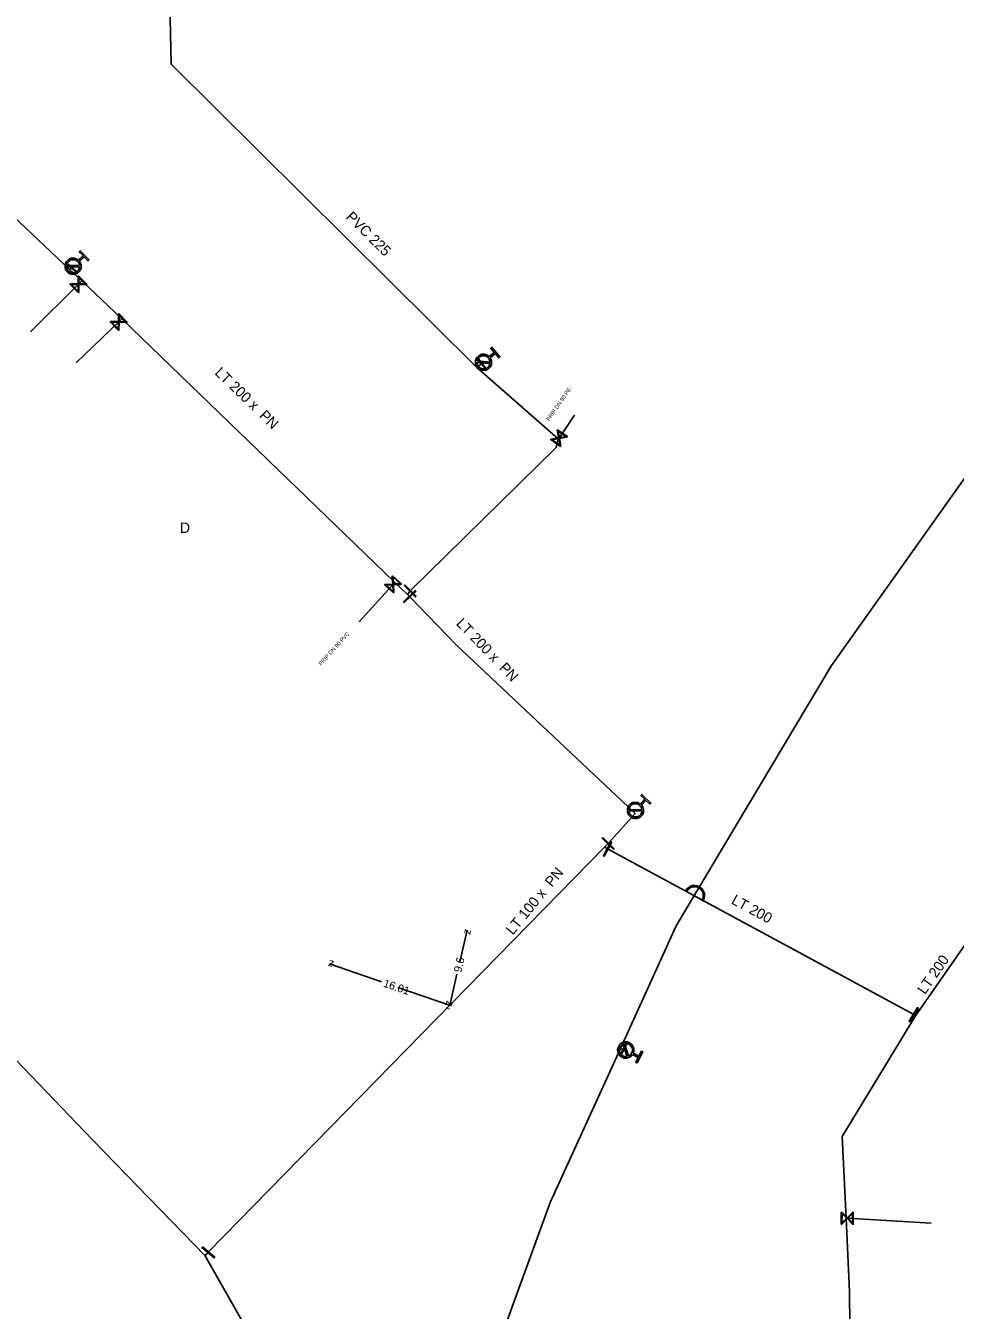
# Model space of a CAD drawing. Extents: x -643544 to -637295, y -1119190 to -1111715.
# Drawn here: x -641855.8 to -641739.6, y -1114267.6 to -1114107.1 of the extents above; entities that cross this region are included whole.
import ezdxf

# ---------------------------------------------------------------- set-up
doc = ezdxf.new("R2010")
doc.units = 0
for name, color, linetype in [('Default', 7, 'Continuous'), ('VP Hydrant', 7, 'Continuous'), ('VP Kótování', 7, 'Continuous'), ('VP Nepropojené křížení', 7, 'Continuous'), ('VP Popis přípojky', 7, 'Continuous'), ('VP Přípojka', 7, 'Continuous'), ('VP Řad', 7, 'Continuous'), ('VP Řad - označení', 7, 'Continuous'), ('VP Řad - popis', 7, 'Continuous'), ('VP Šoupě', 7, 'Continuous')]:
    doc.layers.add(name, color=color, linetype=linetype)

msp = doc.modelspace()

# ---------------------------------------------------------------- linework, layer by layer
at = {"layer": 'Default'}
for points in [[(-641849.07, -1114136.5), (-641848.84, -1114136.78), (-641848.85, -1114137.15), (-641848.86, -1114137.56), (-641849.16, -1114137.85), (-641849.45, -1114138.14), (-641849.87, -1114138.13), (-641850.28, -1114138.12), (-641850.57, -1114137.82), (-641850.86, -1114137.53), (-641850.85, -1114137.11), (-641850.85, -1114136.7), (-641850.55, -1114136.41), (-641850.25, -1114136.12), (-641849.84, -1114136.13), (-641849.47, -1114136.13), (-641849.2, -1114136.37)], [(-641849.04, -1114137.05), (-641849.06, -1114136.77), (-641849.27, -1114136.56), (-641849.5, -1114136.32), (-641849.84, -1114136.31), (-641850.17, -1114136.31), (-641850.42, -1114136.54), (-641850.63, -1114136.75), (-641850.66, -1114137.02)], [(-641850.66, -1114137.21), (-641850.64, -1114137.48), (-641850.43, -1114137.69), (-641850.2, -1114137.93), (-641849.87, -1114137.94), (-641849.53, -1114137.95), (-641849.29, -1114137.71), (-641849.08, -1114137.51), (-641849.04, -1114137.23)], [(-641797.75, -1114148.56), (-641797.54, -1114148.86), (-641797.57, -1114149.22), (-641797.61, -1114149.63), (-641797.94, -1114149.9), (-641798.25, -1114150.16), (-641798.67, -1114150.12), (-641799.08, -1114150.08), (-641799.34, -1114149.76), (-641799.61, -1114149.45), (-641799.57, -1114149.03), (-641799.53, -1114148.62), (-641799.21, -1114148.36), (-641798.89, -1114148.09), (-641798.48, -1114148.13), (-641798.11, -1114148.16), (-641797.86, -1114148.42)], [(-641799.39, -1114149.14), (-641799.38, -1114149.42), (-641799.2, -1114149.64), (-641798.98, -1114149.9), (-641798.65, -1114149.93), (-641798.31, -1114149.97), (-641798.05, -1114149.75), (-641797.83, -1114149.57), (-641797.77, -1114149.29)], [(-641797.76, -1114149.11), (-641797.76, -1114148.83), (-641797.94, -1114148.61), (-641798.16, -1114148.35), (-641798.49, -1114148.31), (-641798.83, -1114148.28), (-641799.09, -1114148.5), (-641799.31, -1114148.69), (-641799.37, -1114148.96)], [(-641778.84, -1114204.46), (-641778.6, -1114204.73), (-641778.59, -1114205.09), (-641778.58, -1114205.5), (-641778.86, -1114205.81), (-641779.15, -1114206.11), (-641779.56, -1114206.12), (-641779.98, -1114206.13), (-641780.28, -1114205.85), (-641780.58, -1114205.56), (-641780.59, -1114205.15), (-641780.6, -1114204.74), (-641780.32, -1114204.43), (-641780.03, -1114204.13), (-641779.62, -1114204.12), (-641779.25, -1114204.1), (-641778.97, -1114204.33)], [(-641778.78, -1114205), (-641778.82, -1114204.73), (-641779.03, -1114204.53), (-641779.28, -1114204.29), (-641779.61, -1114204.3), (-641779.95, -1114204.31), (-641780.18, -1114204.56), (-641780.38, -1114204.77), (-641780.4, -1114205.05)], [(-641780.4, -1114205.23), (-641780.36, -1114205.51), (-641780.15, -1114205.71), (-641779.9, -1114205.94), (-641779.57, -1114205.93), (-641779.23, -1114205.92), (-641779, -1114205.67), (-641778.8, -1114205.46), (-641778.78, -1114205.19)], [(-641773.28, -1114215.11), (-641773.11, -1114214.83), (-641772.81, -1114214.66), (-641772.51, -1114214.49), (-641772.17, -1114214.51), (-641771.83, -1114214.53), (-641771.56, -1114214.7), (-641771.29, -1114214.86), (-641771.12, -1114215.16), (-641770.95, -1114215.45), (-641770.97, -1114215.79), (-641770.98, -1114216.14), (-641771.15, -1114216.42)], [(-641771.29, -1114216.34), (-641771.14, -1114216.09), (-641771.12, -1114215.79), (-641771.11, -1114215.49), (-641771.26, -1114215.23), (-641771.41, -1114214.97), (-641771.64, -1114214.83), (-641771.88, -1114214.69), (-641772.18, -1114214.67), (-641772.47, -1114214.65), (-641772.74, -1114214.8), (-641773, -1114214.94), (-641773.15, -1114215.19)], [(-641779.96, -1114235.6), (-641780.15, -1114235.91), (-641780.5, -1114236.02), (-641780.9, -1114236.14), (-641781.27, -1114235.94), (-641781.63, -1114235.75), (-641781.76, -1114235.36), (-641781.88, -1114234.96), (-641781.68, -1114234.59), (-641781.49, -1114234.23), (-641781.1, -1114234.1), (-641780.7, -1114233.98), (-641780.34, -1114234.17), (-641779.97, -1114234.37), (-641779.84, -1114234.76), (-641779.73, -1114235.11), (-641779.88, -1114235.44)], [(-641781.13, -1114234.31), (-641781.38, -1114234.42), (-641781.52, -1114234.68), (-641781.67, -1114234.98), (-641781.57, -1114235.3), (-641781.48, -1114235.62), (-641781.18, -1114235.78), (-641780.92, -1114235.91), (-641780.65, -1114235.86)], [(-641780.47, -1114235.81), (-641780.22, -1114235.7), (-641780.08, -1114235.44), (-641779.92, -1114235.14), (-641780.02, -1114234.82), (-641780.12, -1114234.5), (-641780.42, -1114234.34), (-641780.68, -1114234.2), (-641780.95, -1114234.26)]]:
    msp.add_open_spline(points, degree=3, dxfattribs=at)
at = {"layer": 'VP Hydrant'}
for points in [[(-641849.2, -1114136.37), (-641848.61, -1114135.8), (-641849.09, -1114135.31), (-641848.96, -1114135.18), (-641847.87, -1114136.3), (-641848, -1114136.43), (-641848.48, -1114135.93), (-641849.07, -1114136.5)], [(-641850.66, -1114137.02), (-641849.04, -1114137.05)], [(-641849.04, -1114137.23), (-641850.66, -1114137.21)], [(-641797.86, -1114148.42), (-641797.23, -1114147.9), (-641797.67, -1114147.37), (-641797.53, -1114147.25), (-641796.53, -1114148.45), (-641796.67, -1114148.57), (-641797.11, -1114148.04), (-641797.75, -1114148.56)], [(-641797.77, -1114149.29), (-641799.39, -1114149.14)], [(-641799.37, -1114148.96), (-641797.76, -1114149.11)], [(-641778.97, -1114204.33), (-641778.41, -1114203.73), (-641778.91, -1114203.26), (-641778.79, -1114203.13), (-641777.65, -1114204.2), (-641777.78, -1114204.33), (-641778.28, -1114203.86), (-641778.84, -1114204.46)], [(-641780.4, -1114205.05), (-641778.78, -1114205)], [(-641778.78, -1114205.19), (-641780.4, -1114205.23)], [(-641780.65, -1114235.86), (-641781.13, -1114234.31)], [(-641780.95, -1114234.26), (-641780.47, -1114235.81)], [(-641779.88, -1114235.44), (-641779.15, -1114235.82), (-641778.83, -1114235.21), (-641778.67, -1114235.3), (-641779.39, -1114236.68), (-641779.56, -1114236.6), (-641779.24, -1114235.99), (-641779.96, -1114235.6)]]:
    msp.add_lwpolyline(points, dxfattribs=at)
at = {"layer": 'VP Kótování'}
for points in [[(-641801.55, -1114224.03), (-641800.63, -1114220.09)], [(-641811.3, -1114226.54), (-641817.83, -1114224.29)], [(-641801.91, -1114225.6), (-641802.8, -1114229.44)], [(-641809.27, -1114227.24), (-641802.69, -1114229.51)]]:
    msp.add_lwpolyline(points, dxfattribs=at)
at = {"layer": 'VP Nepropojené křížení'}
for points in [[(-641773.15, -1114215.19), (-641773.28, -1114215.11)], [(-641771.15, -1114216.42), (-641771.29, -1114216.34)]]:
    msp.add_lwpolyline(points, dxfattribs=at)
at = {"layer": 'VP Přípojka'}
for points in [[(-641849.85, -1114137.13), (-641850.02, -1114137.33), (-641850.28, -1114137.55)], [(-641848.77, -1114138.96), (-641849.18, -1114139.37), (-641855.18, -1114145.31)], [(-641843.75, -1114143.69), (-641844.15, -1114144.08), (-641849.45, -1114149.21)], [(-641798.57, -1114149.13), (-641798.78, -1114149.29), (-641799.4, -1114149.79)], [(-641789.24, -1114158.69), (-641789.14, -1114158.6), (-641787.19, -1114155.75)], [(-641809.66, -1114176.63), (-641814.12, -1114181.57)], [(-641779.59, -1114205.12), (-641779.8, -1114205.33)], [(-641780.8, -1114235.06), (-641781.1, -1114235.03), (-641781.48, -1114234.85)], [(-641753.28, -1114256.06), (-641753.13, -1114256.07), (-641742.63, -1114256.71)]]:
    msp.add_lwpolyline(points, dxfattribs=at)
at = {"layer": 'VP Řad'}
for points in [[(-641829.34, -1114048.28), (-641816.32, -1114061.24), (-641815.77, -1114061.75), (-641816.24, -1114062.26), (-641846.39, -1114094.64), (-641840.5, -1114100.77), (-641839.8, -1114101.48), (-641837.77, -1114104.25), (-641837.61, -1114111.89), (-641799.4, -1114149.79), (-641789.24, -1114158.69), (-641789.48, -1114159.76), (-641807.74, -1114177.69), (-641808.09, -1114178.12)], [(-641744.6, -1114230.77), (-641729.8, -1114209.52), (-641724.61, -1114202.06), (-641714.73, -1114188.97), (-641710.78, -1114182.03), (-641708.03, -1114177.96), (-641705.39, -1114173.96), (-641700.17, -1114166.04), (-641696.03, -1114159.7), (-641691.45, -1114154.21), (-641691.37, -1114151.96), (-641692.84, -1114150.14), (-641696.63, -1114146.79), (-641696.35, -1114144.04), (-641694.32, -1114141.68), (-641689.81, -1114133.97), (-641672.64, -1114109.98), (-641661.99, -1114099.25)], [(-641917.24, -1114140.45), (-641917.16, -1114140.17), (-641916.78, -1114138.72), (-641907.02, -1114129.15), (-641901.86, -1114125.21), (-641898.66, -1114122.89), (-641878.36, -1114110.95), (-641877.46, -1114111.87), (-641877.45, -1114111.88), (-641867.72, -1114121.07), (-641850.28, -1114137.55), (-641848.77, -1114138.96), (-641843.75, -1114143.69), (-641809.68, -1114176.61), (-641809.66, -1114176.63), (-641808.09, -1114178.12)], [(-641696.11, -1114110.9), (-641727.58, -1114148.03), (-641731.78, -1114154.08), (-641735.97, -1114160.09), (-641755.1, -1114187.03), (-641774.52, -1114219.54), (-641781.48, -1114234.85), (-641790.25, -1114254.11), (-641801.35, -1114284.63), (-641807.44, -1114306.52)], [(-641808.09, -1114178.12), (-641807.81, -1114178.4), (-641801.93, -1114184.48), (-641779.8, -1114205.33), (-641779.63, -1114205.52), (-641783.01, -1114209.25), (-641783.47, -1114209.72)], [(-641783.47, -1114209.72), (-641832.96, -1114260.33), (-641833.33, -1114260.76)], [(-641783.47, -1114209.72), (-641783.07, -1114209.94), (-641744.81, -1114230.64), (-641744.6, -1114230.77)], [(-641833.33, -1114260.76), (-641847.44, -1114246.26), (-641857, -1114236.28), (-641870.27, -1114227.29), (-641870.77, -1114226.95), (-641887.68, -1114213.3), (-641887.92, -1114213.12), (-641915.7, -1114212.67)], [(-641712.28, -1114310.14), (-641738.02, -1114310.65), (-641747.38, -1114311), (-641751.05, -1114311.27), (-641752.55, -1114285.69), (-641752.72, -1114277.81), (-641752.84, -1114265.29), (-641753.28, -1114256.06), (-641753.76, -1114245.87), (-641744.6, -1114230.77)], [(-641833.33, -1114260.76), (-641816.71, -1114290.12), (-641813.25, -1114296.92), (-641812.14, -1114298.21), (-641808.01, -1114305.52), (-641807.44, -1114306.52)]]:
    msp.add_lwpolyline(points, dxfattribs=at)
at = {"layer": 'VP Šoupě'}
for points in [[(-641850.56, -1114136.81), (-641849.42, -1114137.78), (-641849.48, -1114137.85), (-641850.62, -1114136.88), (-641850.56, -1114136.81)], [(-641849.17, -1114138.31), (-641848.12, -1114139.38), (-641848.17, -1114139.42), (-641848.29, -1114139.42), (-641849.13, -1114139.41), (-641849.14, -1114140.38), (-641849.18, -1114140.43), (-641850.24, -1114139.37), (-641850.19, -1114139.32), (-641849.22, -1114139.33), (-641849.22, -1114138.49), (-641849.22, -1114138.36), (-641849.17, -1114138.31)], [(-641849.13, -1114138.49), (-641849.13, -1114139.33), (-641848.3, -1114139.33), (-641849.13, -1114138.49)], [(-641849.23, -1114140.26), (-641849.22, -1114139.41), (-641850.06, -1114139.41), (-641849.23, -1114140.26)], [(-641844.13, -1114143.02), (-641843.09, -1114144.1), (-641843.14, -1114144.14), (-641843.27, -1114144.14), (-641844.11, -1114144.12), (-641844.12, -1114145.09), (-641844.17, -1114145.14), (-641845.21, -1114144.06), (-641845.16, -1114144.02), (-641844.19, -1114144.03), (-641844.18, -1114143.19), (-641844.18, -1114143.07), (-641844.13, -1114143.02)], [(-641844.09, -1114143.2), (-641844.1, -1114144.04), (-641843.27, -1114144.05), (-641844.09, -1114143.2)], [(-641844.21, -1114144.97), (-641844.19, -1114144.12), (-641845.03, -1114144.11), (-641844.21, -1114144.97)], [(-641799.21, -1114148.68), (-641798.27, -1114149.85), (-641798.35, -1114149.91), (-641799.29, -1114148.74), (-641799.21, -1114148.68)], [(-641789.33, -1114157.56), (-641788.1, -1114158.41), (-641788.13, -1114158.46), (-641788.26, -1114158.48), (-641789.09, -1114158.63), (-641788.91, -1114159.59), (-641788.95, -1114159.64), (-641790.18, -1114158.79), (-641790.15, -1114158.74), (-641789.19, -1114158.56), (-641789.34, -1114157.74), (-641789.37, -1114157.61), (-641789.33, -1114157.56)], [(-641789.26, -1114157.72), (-641789.1, -1114158.55), (-641788.28, -1114158.39), (-641789.26, -1114157.72)], [(-641789.02, -1114159.48), (-641789.17, -1114158.65), (-641790, -1114158.81), (-641789.02, -1114159.48)], [(-641809.93, -1114175.81), (-641808.82, -1114176.82), (-641808.87, -1114176.86), (-641808.99, -1114176.87), (-641809.83, -1114176.91), (-641809.78, -1114177.88), (-641809.83, -1114177.93), (-641810.94, -1114176.92), (-641810.9, -1114176.87), (-641809.92, -1114176.83), (-641809.97, -1114175.99), (-641809.98, -1114175.86), (-641809.93, -1114175.81)], [(-641809.88, -1114177.76), (-641809.92, -1114176.92), (-641810.76, -1114176.96), (-641809.88, -1114177.76)], [(-641809.88, -1114175.99), (-641809.84, -1114176.82), (-641809, -1114176.78), (-641809.88, -1114175.99)], [(-641808.4, -1114176.93), (-641806.99, -1114178.36), (-641807.08, -1114178.45), (-641808.48, -1114177.02), (-641808.4, -1114176.93)], [(-641807.05, -1114177.75), (-641808.49, -1114179.14), (-641808.57, -1114179.05), (-641807.13, -1114177.66), (-641807.05, -1114177.75)], [(-641783.68, -1114208.5), (-641782.25, -1114209.9), (-641782.33, -1114209.99), (-641783.76, -1114208.59), (-641783.68, -1114208.5)], [(-641782.54, -1114209.09), (-641783.49, -1114210.85), (-641783.6, -1114210.79), (-641782.65, -1114209.03), (-641782.54, -1114209.09)], [(-641744.23, -1114229.82), (-641745.28, -1114231.53), (-641745.39, -1114231.46), (-641744.34, -1114229.76), (-641744.23, -1114229.82)], [(-641780.71, -1114234.39), (-641781.41, -1114235.72), (-641781.49, -1114235.67), (-641780.79, -1114234.35), (-641780.71, -1114234.39)], [(-641752.38, -1114255.32), (-641752.38, -1114256.82), (-641752.45, -1114256.82), (-641752.54, -1114256.73), (-641753.13, -1114256.13), (-641753.82, -1114256.82), (-641753.88, -1114256.82), (-641753.88, -1114255.32), (-641753.81, -1114255.32), (-641753.13, -1114256.01), (-641752.53, -1114255.42), (-641752.44, -1114255.32), (-641752.38, -1114255.32)], [(-641753.79, -1114256.67), (-641753.19, -1114256.07), (-641753.78, -1114255.47), (-641753.79, -1114256.67)], [(-641752.47, -1114255.48), (-641753.07, -1114256.07), (-641752.48, -1114256.67), (-641752.47, -1114255.48)], [(-641833.68, -1114259.64), (-641832.16, -1114260.93), (-641832.24, -1114261.03), (-641833.76, -1114259.73), (-641833.68, -1114259.64)]]:
    msp.add_lwpolyline(points, dxfattribs=at)

# ---------------------------------------------------------------- texts
at = {"layer": 'VP Kótování'}
for s, rotation, p in [('z', 76.9728, (-641800.26, -1114220.69)), ('9.6', 76.9728, (-641801.35, -1114225.42)), ('z', 160.9937, (-641817.19, -1114223.98)), ('16.01', 340.9937, (-641811.18, -1114227.11)), ('z', 256.9728, (-641803.17, -1114228.84)), ('z', 340.9937, (-641803.32, -1114229.82))]:
    msp.add_text(s, height=1, rotation=rotation, dxfattribs=at).set_placement(p)
at = {"layer": 'VP Popis přípojky'}
for s, rotation, p in [('PRIP DN 90 PE', 55.5302, (-641790.36, -1114156.52)), ('PRIP DN 90 PVC', 47.9265, (-641818.87, -1114187.07))]:
    msp.add_text(s, height=0.5, rotation=rotation, dxfattribs=at).set_placement(p)
at = {"layer": 'VP Řad - označení'}
msp.add_text('D', height=1.3, dxfattribs=at).set_placement((-641836.49, -1114170.45))
at = {"layer": 'VP Řad - popis'}
for s, rotation, p in [('PVC 225', 315.2288, (-641815.85, -1114131.07)), ('LT 200 x  PN ', 316.0015, (-641832.24, -1114150.53)), ('LT 200 x  PN ', 314.0892, (-641802.08, -1114181.85)), ('LT 100 x  PN ', 50.7509, (-641794.91, -1114220.77)), ('LT 200', 331.5815, (-641767.72, -1114216.71)), ('LT 200', 55.1597, (-641743.43, -1114228.2))]:
    msp.add_text(s, height=1.3, rotation=rotation, dxfattribs=at).set_placement(p)

doc.saveas('drawing.dxf')
